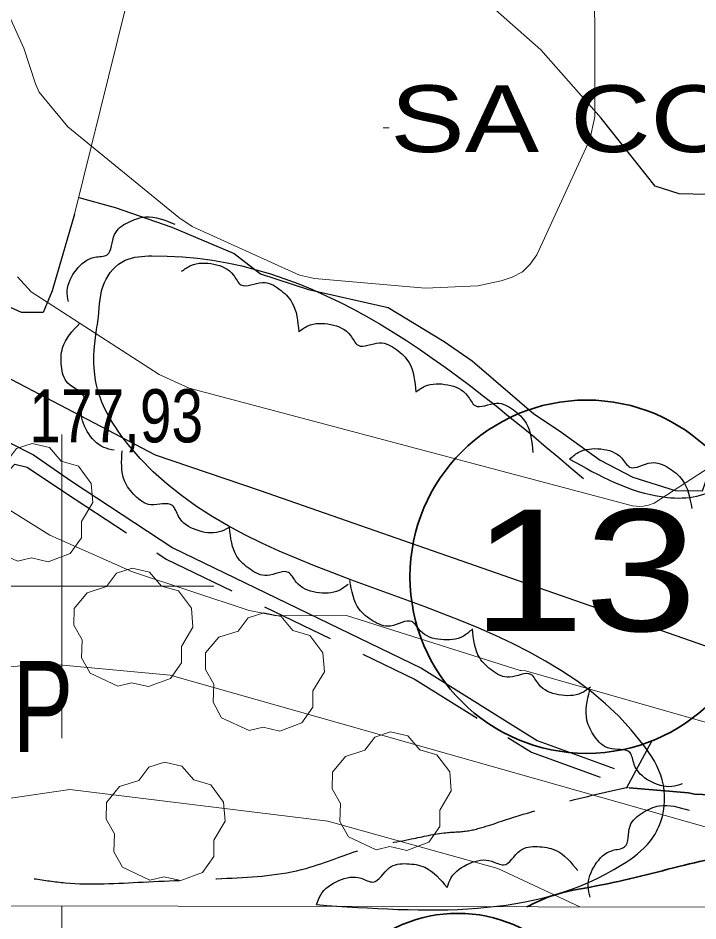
# Model space of a CAD drawing. Extents: x 483840 to 488445, y 4386047 to 4389027.
# Drawn here: x 484492.8 to 484604.8, y 4386444.9 to 4386593.6 of the extents above; entities that cross this region are included whole.
import ezdxf
from ezdxf.enums import TextEntityAlignment as Align

# ---------------------------------------------------------------- set-up
doc = ezdxf.new("R2010")
doc.units = 0
doc.header["$LTSCALE"] = 4
doc.linetypes.add('LONG_DASHED', pattern=[7.5, 6, -1.5])
doc.linetypes.add('MEDIUM_DASHED', pattern=[4.5, 3, -1.5])
for name, color, linetype, lineweight in [('1', 7, 'Continuous', 13), ('13', 7, 'Continuous', 25), ('25', 7, 'LONG_DASHED', 25), ('27', 7, 'Continuous', 25), ('29', 7, 'Continuous', 13), ('38', 7, 'Continuous', 25), ('51', 7, 'Continuous', 13), ('6', 7, 'Continuous', 35), ('7', 7, 'Continuous', 13), ('8', 7, 'Continuous', 25), ('9', 7, 'Continuous', 13)]:
    doc.layers.add(name, color=color, linetype=linetype, lineweight=lineweight)
doc.layers.add('31', color=7, linetype='Continuous')
doc.layers.add('5', color=7, linetype='Continuous')

msp = doc.modelspace()

# ---------------------------------------------------------------- linework, layer by layer
at = {"layer": '1'}
for p, q in [((484500, 4386525), (484500, 4386475)), ((484475, 4386500), (484525, 4386500)), ((484500, 4386447.34), (484500, 4386375.99))]:
    msp.add_line(p, q, dxfattribs=at)
msp.add_lwpolyline([(484110.5, 4388760.3), (487685.8, 4388753.5), (487681.9, 4386441.2), (484105.5, 4386448.1)], close=True, dxfattribs=at)
at = {"layer": '25'}
for points in [[(484625.09, 4386565.41), (484619.55, 4386565.24), (484606.23, 4386564.53), (484601.69, 4386564.69), (484597.73, 4386565.92), (484588.84, 4386577.12), (484578.87, 4386588.38), (484570.49, 4386595.81), (484561.42, 4386600.29), (484547.69, 4386606.96), (484538.24, 4386611.5), (484516.24, 4386618.5)], [(484502.07, 4386561.29), (484498.4, 4386548.69), (484496.9, 4386545.14), (484493.33, 4386545.09), (484491.54, 4386545.96), (484488.97, 4386547.31), (484486.16, 4386546.59), (484479.53, 4386549.16), (484472.38, 4386552.84), (484468.67, 4386554.43), (484462.27, 4386557.73), (484455.18, 4386561.19), (484448, 4386562.42), (484443.71, 4386561.42), (484440.31, 4386560.77), (484431.57, 4386564.01), (484408.49, 4386578.31), (484399.65, 4386582.16), (484388.31, 4386587.7), (484360.41, 4386600.63)], [(484502.76, 4386564.05), (484508.75, 4386562.42), (484518.1, 4386559.15), (484528.35, 4386554.83), (484532.71, 4386551.48), (484540.6, 4386548.91), (484553.77, 4386545.91), (484562.96, 4386540.36), (484567.6, 4386537.15), (484577.74, 4386528.4), (484581.99, 4386525.61), (484588.66, 4386520.79), (484594.05, 4386518), (484601.01, 4386515.76), (484605.53, 4386515.72), (484609.26, 4386526.5), (484614.4, 4386537.9), (484619.35, 4386544.89)]]:
    msp.add_lwpolyline(points, dxfattribs=at)
at = {"layer": '27'}
for points in [[(484501.05, 4386546.9), (484500.88, 4386548.67), (484502.37, 4386552.16), (484505.42, 4386554.24), (484507.43, 4386554.63), (484508.67, 4386557.97), (484510.89, 4386559.96), (484513.78, 4386560.85), (484518.6, 4386559.67)], [(484541.94, 4386447.55), (484592.31, 4386454.15), (484596.95, 4386458.07), (484598.67, 4386461.25), (484598.91, 4386468.1), (484595.73, 4386473.97), (484510.89, 4386523.38), (484505.75, 4386532.92), (484505.51, 4386540.99), (484506, 4386544.41), (484506.98, 4386550.04), (484510.4, 4386553.71), (484514.8, 4386554.44), (484585.95, 4386517.75)], [(484519.72, 4386551.9), (484521.22, 4386552.85), (484525.01, 4386553.08), (484528.24, 4386551.29), (484529.49, 4386549.67), (484533.02, 4386550.06), (484535.8, 4386548.97), (484537.89, 4386546.78), (484539, 4386541.95)], [(484508.6, 4386522.42), (484506.89, 4386522.89), (484504.16, 4386525.52), (484503.3, 4386529.11), (484503.65, 4386531.14), (484500.98, 4386533.48), (484499.91, 4386536.26), (484500.1, 4386539.28), (484502.92, 4386543.36)], [(484539.01, 4386541.96), (484540.51, 4386542.91), (484544.29, 4386543.14), (484547.52, 4386541.35), (484548.78, 4386539.72), (484552.31, 4386540.11), (484555.09, 4386539.02), (484557.18, 4386536.84), (484558.29, 4386532)], [(484558.29, 4386532.01), (484559.79, 4386532.96), (484563.58, 4386533.19), (484566.81, 4386531.4), (484568.06, 4386529.77), (484571.6, 4386530.17), (484574.37, 4386529.07), (484576.47, 4386526.89), (484577.57, 4386522.06)], [(484583.64, 4386520.97), (484599.1, 4386514.73), (484608.33, 4386516.73), (484616.95, 4386527.5), (484622.66, 4386523.51), (484624.23, 4386514.91), (484633.31, 4386493.98), (484651.76, 4386490.85), (484658.98, 4386489.66), (484663.45, 4386488.86), (484678.15, 4386479.27), (484679.88, 4386477.88), (484685.41, 4386473.79), (484696.36, 4386466.09), (484701.59, 4386461.58), (484701.81, 4386461.54)], [(484583.64, 4386520.97), (484585.05, 4386522.05), (484588.8, 4386522.63), (484592.18, 4386521.15), (484593.58, 4386519.64), (484597.06, 4386520.36), (484599.92, 4386519.53), (484602.21, 4386517.55), (484603.76, 4386512.84)], [(484527.53, 4386509.68), (484525.91, 4386508.96), (484522.13, 4386509.28), (484519.2, 4386511.52), (484518.19, 4386513.31), (484514.64, 4386513.44), (484512.05, 4386514.92), (484510.3, 4386517.39), (484509.91, 4386522.33)], [(484547.14, 4386500.32), (484545.67, 4386499.33), (484541.89, 4386498.99), (484538.61, 4386500.69), (484537.31, 4386502.28), (484533.79, 4386501.78), (484530.98, 4386502.8), (484528.83, 4386504.92), (484527.59, 4386509.72)], [(484567.56, 4386492.88), (484566.16, 4386491.8), (484562.41, 4386491.21), (484559.03, 4386492.68), (484557.62, 4386494.18), (484554.14, 4386493.45), (484551.28, 4386494.27), (484548.98, 4386496.24), (484547.42, 4386500.95)], [(484587.08, 4386483.4), (484585.6, 4386482.43), (484581.81, 4386482.13), (484578.55, 4386483.86), (484577.27, 4386485.47), (484573.74, 4386485.01), (484570.95, 4386486.05), (484568.82, 4386488.2), (484567.62, 4386493.01)], [(484602.19, 4386467.43), (484600.47, 4386466.99), (484596.8, 4386467.95), (484594.28, 4386470.65), (484593.59, 4386472.59), (484590.11, 4386473.31), (484587.81, 4386475.22), (484586.5, 4386477.94), (484586.95, 4386482.88)], [(484587.04, 4386448.78), (484586.7, 4386450.52), (484587.87, 4386454.13), (484590.71, 4386456.49), (484592.68, 4386457.06), (484593.6, 4386460.5), (484595.63, 4386462.68), (484598.43, 4386463.84), (484603.33, 4386463.11)], [(484563.46, 4386450.37), (484564.15, 4386452), (484567.13, 4386454.35), (484570.8, 4386454.72), (484572.76, 4386454.1), (484575.44, 4386456.44), (484578.35, 4386457.12), (484581.31, 4386456.52), (484584.97, 4386453.18)], [(484541.94, 4386447.55), (484542.63, 4386449.18), (484545.61, 4386451.53), (484549.29, 4386451.9), (484551.24, 4386451.28), (484553.92, 4386453.62), (484556.83, 4386454.3), (484559.79, 4386453.7), (484563.46, 4386450.36)]]:
    msp.add_spline(points, degree=3, dxfattribs=at)
at = {"layer": '29'}
for points in [[(484492.69, 4386504.12), (484488.15, 4386506.24), (484486.74, 4386508.78), (484486.84, 4386511.76), (484485.47, 4386514.17), (484485.51, 4386516.92), (484487.67, 4386519.52), (484490.86, 4386520.52), (484492.51, 4386522.71), (484495.08, 4386523.54), (484497.94, 4386522.89), (484499.89, 4386520.62), (484502.7, 4386519.8), (484504.83, 4386516.95), (484505.07, 4386513.82), (484503.19, 4386510.67), (484503.19, 4386507.99), (484501.37, 4386505.38), (484497.75, 4386504.04), (484494.98, 4386504.67)], [(484509.19, 4386483.55), (484504.65, 4386485.67), (484503.24, 4386488.21), (484503.34, 4386491.19), (484501.97, 4386493.6), (484502.01, 4386496.35), (484504.17, 4386498.95), (484507.36, 4386499.95), (484509.01, 4386502.14), (484511.58, 4386502.97), (484514.44, 4386502.32), (484516.39, 4386500.05), (484519.2, 4386499.23), (484521.33, 4386496.38), (484521.57, 4386493.25), (484519.69, 4386490.1), (484519.69, 4386487.42), (484517.87, 4386484.81), (484514.25, 4386483.47), (484511.48, 4386484.1)], [(484530.85, 4386476.23), (484526.31, 4386478.35), (484524.9, 4386480.89), (484525, 4386483.87), (484523.63, 4386486.28), (484523.67, 4386489.03), (484525.83, 4386491.63), (484529.02, 4386492.63), (484530.67, 4386494.82), (484533.24, 4386495.65), (484536.1, 4386495), (484538.05, 4386492.73), (484540.86, 4386491.91), (484542.99, 4386489.06), (484543.23, 4386485.93), (484541.35, 4386482.78), (484541.35, 4386480.1), (484539.53, 4386477.49), (484535.91, 4386476.15), (484533.14, 4386476.78)], [(484551.75, 4386456.58), (484547.21, 4386458.7), (484545.8, 4386461.24), (484545.9, 4386464.22), (484544.53, 4386466.63), (484544.57, 4386469.38), (484546.73, 4386471.98), (484549.92, 4386472.98), (484551.57, 4386475.17), (484554.14, 4386476), (484557, 4386475.35), (484558.95, 4386473.08), (484561.76, 4386472.26), (484563.89, 4386469.41), (484564.13, 4386466.28), (484562.25, 4386463.13), (484562.25, 4386460.45), (484560.43, 4386457.84), (484556.81, 4386456.5), (484554.04, 4386457.13)], [(484514.5, 4386451.6), (484509.96, 4386453.72), (484508.55, 4386456.26), (484508.65, 4386459.24), (484507.28, 4386461.65), (484507.32, 4386464.4), (484509.48, 4386467), (484512.67, 4386468), (484514.32, 4386470.19), (484516.89, 4386471.02), (484519.75, 4386470.37), (484521.7, 4386468.1), (484524.51, 4386467.28), (484526.64, 4386464.43), (484526.88, 4386461.3), (484525, 4386458.15), (484525, 4386455.47), (484523.18, 4386452.86), (484519.56, 4386451.52), (484516.79, 4386452.15)]]:
    msp.add_lwpolyline(points, close=True, dxfattribs=at)
at = {"layer": '38'}
msp.add_lwpolyline([(484408.47, 4386481.84), (484414.9, 4386479.86), (484418.79, 4386478.61), (484425.03, 4386477.17), (484433.29, 4386475.5), (484437.59, 4386475.39), (484442.65, 4386475.83), (484444.55, 4386477.03), (484446.43, 4386479.02), (484454.94, 4386488.38), (484475.25, 4386506.09), (484482.67, 4386513.7), (484486.88, 4386517.98), (484488.67, 4386520.12), (484490.84, 4386523.92), (484495.32, 4386521.66), (484501.58, 4386517.3), (484518.24, 4386506.36), (484559.23, 4386486.51), (484578.32, 4386474.6), (484591, 4386469.99)], dxfattribs=at)
at = {"layer": '38', "linetype": 'MEDIUM_DASHED'}
msp.add_lwpolyline([(484407.84, 4386479.79), (484414.26, 4386477.82), (484418.22, 4386476.54), (484424.58, 4386475.08), (484433.04, 4386473.36), (484437.66, 4386473.24), (484442.78, 4386473.67), (484445.47, 4386475.45), (484448.09, 4386477.89), (484457.74, 4386487.81), (484476.66, 4386504.31), (484484.2, 4386511.56), (484486.88, 4386514.29), (484491.35, 4386519.17), (484492.25, 4386520.12), (484494.29, 4386519.64), (484500.59, 4386515.38), (484517.18, 4386504.49), (484558.2, 4386484.63), (484577.38, 4386472.67), (484589.54, 4386468.24)], dxfattribs=at)
at = {"layer": '38', "linetype": 'LONG_DASHED'}
msp.add_spline([(484495.41, 4386451.83), (484500.53, 4386451.15), (484513.37, 4386451.28), (484527.19, 4386451.89), (484540.23, 4386453.53), (484549.96, 4386456.79), (484557.57, 4386458.37), (484563.27, 4386459.41), (484566.97, 4386459.73), (484570.5, 4386460.67), (484581.51, 4386464.08), (484593.23, 4386466.91)], degree=3, dxfattribs=at)
at = {"layer": '51'}
msp.add_lwpolyline([(484541.9, 4386712.67), (484517.51, 4386623.68), (484502.07, 4386561.29)], dxfattribs=at)
at = {"layer": '6', "lineweight": 25}
msp.add_line((484597.11, 4386474.44), (484592.97, 4386466.68), dxfattribs=at)
at = {"layer": '6'}
msp.add_lwpolyline([(484593.43, 4386466.83), (484593.45, 4386466.82), (484603.22, 4386466), (484604.19, 4386465.78), (484612, 4386465.4), (484631.54, 4386462.29), (484646.09, 4386460.77), (484653.53, 4386459.28), (484658.44, 4386457.47), (484658.41, 4386457.42), (484665.79, 4386454.57), (484669.78, 4386451.55)], dxfattribs=at)
for centre, radius in [((484586.44, 4386501.58), 29.1), ((484565.22, 4386422.57), 23.55)]:
    msp.add_circle(centre, radius, dxfattribs=at)
msp.add_spline([(484641.08, 4386461.3), (484615.93, 4386456.98), (484602.56, 4386454.05), (484588.02, 4386450.63), (484580.56, 4386448.95), (484576.61, 4386447.19)], degree=3, dxfattribs=at)
at = {"layer": '7'}
msp.add_line((484552.9, 4386575.53), (484553.9, 4386575.53), dxfattribs=at)
at = {"layer": '8'}
msp.add_lwpolyline([(484611.76, 4386488.14), (484532.69, 4386515.71), (484515.43, 4386521.59), (484464.75, 4386548.15)], dxfattribs=at)
at = {"layer": '9'}
for points in [[(484488.8, 4386599.35), (484493.7, 4386588.66), (484495.64, 4386582.81), (484496.25, 4386581.43), (484500.96, 4386575.68), (484519.23, 4386560.78), (484521.43, 4386559.3), (484539.15, 4386551.29), (484541.58, 4386550.7), (484559.86, 4386549.15), (484568.49, 4386549.51), (484572.38, 4386550.33), (484574.17, 4386550.91), (484575.85, 4386551.84), (484577.16, 4386553.09), (484578.25, 4386554.59), (484586.98, 4386573.64), (484587.78, 4386577.36), (484587.73, 4386610.21)], [(484618.06, 4386527.01), (484597.55, 4386513.72), (484596.63, 4386513.37), (484595.84, 4386513.2), (484595.2, 4386513.17), (484593.99, 4386513.28), (484520.93, 4386532.64), (484516.01, 4386534.89), (484494.95, 4386548.53), (484492.65, 4386551.01)], [(484486.52, 4386515.57), (484498, 4386508.44), (484511.6, 4386502.39), (484530.86, 4386496.03), (484535.32, 4386495.14), (484546.9, 4386495.18), (484575.49, 4386486.15), (484575.67, 4386486.12), (484576.38, 4386486.06), (484634.63, 4386469.41)], [(484585.35, 4386447.17), (484571.82, 4386453.51), (484543.8, 4386461.31), (484501.29, 4386466.52), (484448.74, 4386458.82), (484441.24, 4386459.42), (484387.93, 4386468.88), (484386.11, 4386469.88), (484361.22, 4386487.35), (484320.5, 4386504.22), (484291.24, 4386508.06), (484269.99, 4386506.78), (484266.07, 4386505.63), (484212.71, 4386477.42), (484197.86, 4386466.42), (484179.22, 4386447.96)], [(484419.91, 4386482.12), (484435.65, 4386474.88), (484439.31, 4386473.89), (484442.47, 4386473.44), (484445.81, 4386473.58), (484449.7, 4386474.35), (484457.67, 4386477.03), (484471.94, 4386484.5), (484473, 4386484.93), (484478.92, 4386486.4), (484499.51, 4386487.08), (484517.85, 4386485.38), (484606.36, 4386460.28), (484628.46, 4386450.94), (484631.38, 4386448.98), (484633.01, 4386447.08)]]:
    msp.add_lwpolyline(points, dxfattribs=at)

# ---------------------------------------------------------------- texts
at = {"layer": '13', "width": 1.25}
msp.add_text('13', height=20, dxfattribs=at).set_placement((484586.1, 4386492.63), align=Align.CENTER)
at = {"layer": '31', "width": 0.75}
msp.add_text('P', height=15, dxfattribs=at).set_placement((484496.84, 4386472.72), align=Align.CENTER)
at = {"layer": '5', "width": 1.25}
msp.add_text('SA COVA LLARGA', height=11, dxfattribs=at).set_placement((484554.09, 4386571.54))
at = {"layer": '7', "width": 0.8}
msp.add_text('177,93', height=8.75, dxfattribs=at).set_placement((484494.62, 4386523.72))

doc.saveas('drawing.dxf')
